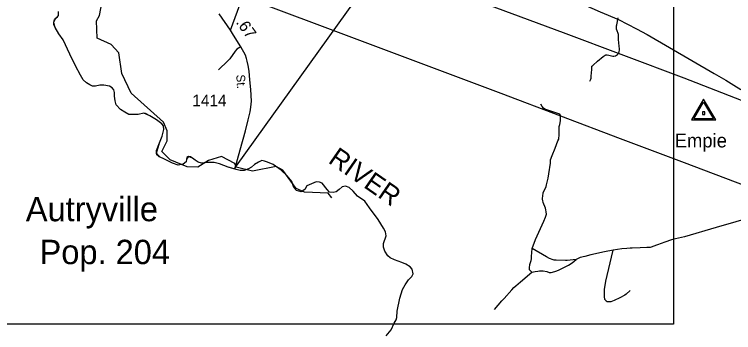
# Model space of a CAD drawing. Extents: x 2093524 to 2270757, y 289120 to 570408.
# Drawn here: x 2105108 to 2112932, y 449270 to 452733 of the extents above; entities that cross this region are included whole.
import ezdxf

# ---------------------------------------------------------------- set-up
doc = ezdxf.new("R2010")
doc.units = 0
for name, color, linetype in [('Exist Boundary Political City Limit New', 7, 'Continuous'), ('Exist Boundary Political CountyLine', 7, 'Continuous'), ('Exist Civil Demographics City Label', 7, 'Continuous'), ('Exist Hydrographic Misc Water Feature', 7, 'Continuous'), ('Exist Hydrographic River Shore Label', 7, 'Continuous'), ('Exist Railroad Mainline', 7, 'Continuous'), ('Exist Road Non-System Type 51', 7, 'Continuous'), ('Exist Road Primary NC Attributed', 7, 'Continuous'), ('Exist Road Secondary Mileage Hundredths English Label', 7, 'Continuous'), ('Exist Road Secondary Type 51 Attributed', 7, 'Continuous'), ('Exist Road Secondary Type 51 Label', 7, 'Continuous'), ('Exist Road Secondary Type 51 Number Label', 7, 'Continuous'), ('Exist Survey Geodetic Marker CELL', 7, 'Continuous'), ('Exist Survey Geodetic Marker Label', 7, 'Continuous'), ('Exist Utilities Telephone Line', 7, 'Continuous'), ('Map Preparation Boundary City Limit Buffer Line', 7, 'Continuous'), ('Map Preparation Inset Cut Line', 7, 'Continuous')]:
    doc.layers.add(name, color=color, linetype=linetype)

msp = doc.modelspace()

# ---------------------------------------------------------------- linework, layer by layer
at = {"layer": 'Exist Boundary Political City Limit New'}
msp.add_lwpolyline([(2109110.2, 453299.6), (2107520.5, 451083.8), (2107500, 451050.9), (2107432.2, 451072.2), (2107339.8, 451105.3), (2107281.8, 451121.8), (2107197.5, 451120.2), (2107144.8, 451113.6), (2107108.2, 451123.5), (2107073.8, 451146.6), (2107045.5, 451169.8), (2107022.5, 451183), (2107001, 451187.9), (2106984.5, 451176.3), (2106979.5, 451156.5), (2106976.2, 451130.1), (2106944.8, 451103.6), (2106890.2, 451092.1), (2106829, 451113.6), (2106741.5, 451158.2), (2106687, 451181.3), (2106659, 451204.4), (2106655.5, 451224.3), (2106655.5, 451250.7), (2106685.2, 451335), (2106716.8, 451407.7), (2106735, 451482.1), (2106730, 451518.4), (2106710.2, 451543.2), (2106654, 451584.6), (2106583, 451629.2), (2106535, 451654), (2106515.2, 451657.3), (2106455.8, 451642.4), (2106351.5, 451644.1), (2106308.8, 451667.2), (2106260.8, 451698.6), (2106216, 451749.8), (2106203, 451791.1), (2106196.2, 451844), (2106198, 451882), (2106191.2, 451911.8), (2106171.5, 451933.2), (2106141.8, 451951.4), (2106080.8, 451963), (2106036, 451961.3), (2105991.5, 451953.1), (2105956.8, 451953.1), (2105928.8, 451968), (2105894, 451989.4), (2105856, 452020.8), (2105826.2, 452072.1), (2105771.8, 452171.2), (2105710.5, 452298.5), (2105639.5, 452457.2), (2105591.5, 452521.6), (2105552, 452589.4), (2105535.5, 452624.1), (2105535.5, 452648.8), (2105543.8, 452672), (2105560.2, 452690.2), (2105576.8, 452706.7), (2105588.2, 452721.6), (2105588.2, 452764.5)], dxfattribs=at)
at = {"layer": 'Exist Boundary Political CountyLine'}
for points in [[(2108673, 450855.8), (2108640, 450826), (2108607, 450802.8), (2108577.2, 450794.6), (2108536, 450799.6), (2108511, 450827.7), (2108455, 450895.4), (2108425.2, 450907), (2108390.5, 450910.3), (2108288, 450867.3), (2108266.5, 450829.3), (2108227, 450802.8), (2108177.2, 450817.7), (2108149.2, 450850.8), (2108124.5, 450913.6), (2108075, 450976.4), (2108010.5, 451037.5), (2107921.2, 451098.7), (2107861.8, 451125.1), (2107827, 451136.7), (2107799, 451141.7), (2107762.8, 451125.1), (2107719.8, 451100.3), (2107686.8, 451072.2), (2107655.2, 451050.8), (2107605.8, 451032.6), (2107562.8, 451032.6), (2107521.5, 451044.2), (2107432.2, 451072.2), (2107339.8, 451105.3), (2107281.8, 451121.8), (2107197.5, 451120.2), (2107144.8, 451113.6), (2107108.2, 451123.5), (2107073.8, 451146.6), (2107045.5, 451169.8), (2107001, 451187.9), (2106979.5, 451156.5), (2106976.2, 451130.1), (2106944.8, 451103.6), (2106890.2, 451092.1), (2106829, 451113.6), (2106741.5, 451158.2), (2106687, 451181.3), (2106655.5, 451224.3), (2106685.2, 451335), (2106716.8, 451407.7), (2106735, 451482.1), (2106730, 451518.4), (2106710.2, 451543.2), (2106654, 451584.6), (2106583, 451629.2), (2106515.2, 451657.3), (2106455.8, 451642.4), (2106351.5, 451644.1), (2106308.8, 451667.2), (2106260.8, 451698.6), (2106216, 451749.8), (2106203, 451791.1), (2106196.2, 451844), (2106198, 451882), (2106191.2, 451911.8), (2106171.5, 451933.2), (2106141.8, 451951.4), (2106080.8, 451963), (2106036, 451961.3), (2105991.5, 451953.1), (2105956.8, 451953.1), (2105928.5, 451968), (2105894, 451989.4), (2105856, 452020.8), (2105826.2, 452072.1), (2105771.8, 452171.2), (2105710.5, 452298.5), (2105639.5, 452457.2), (2105591.5, 452521.6), (2105552, 452589.4), (2105535.5, 452648.8), (2105560.2, 452690.2), (2105588.2, 452721.6), (2105588.2, 452764.5)], [(2109153.8, 449234.5), (2109206.8, 449302.2), (2109239.8, 449371.7), (2109261.2, 449408), (2109267.8, 449436.1), (2109271.2, 449505.5), (2109299.2, 449644.3), (2109330.8, 449740.2), (2109358.8, 449789.8), (2109396.8, 449846), (2109431.5, 449880.7), (2109446.2, 449910.4), (2109436.5, 449961.7), (2109411.5, 449986.4), (2109365.2, 450016.2), (2109324, 450034.4), (2109243, 450062.5), (2109195.2, 450084), (2109170.5, 450107.1), (2109135.8, 450156.7), (2109124, 450201.3), (2109124, 450239.3), (2109152.2, 450325.2), (2109145.5, 450368.2), (2109122.5, 450407.9), (2109066.2, 450502.1), (2108972, 450629.3), (2108921, 450698.8), (2108841.5, 450753.3), (2108792, 450811.1), (2108750.8, 450847.5), (2108709.5, 450862.3), (2108673, 450855.8)]]:
    msp.add_lwpolyline(points, dxfattribs=at)
at = {"layer": 'Exist Hydrographic Misc Water Feature'}
msp.add_lwpolyline([(2108561.3, 450736.4), (2108522.3, 450788.2), (2108263.3, 450796.8), (2108172.3, 450837.9), (2108029.3, 451037.6), (2107954.3, 451078.5), (2107696.3, 451027.8), (2107521.2, 451070.8), (2107504.2, 451110.4), (2107362.3, 451185.4), (2107221.2, 451142.4), (2107104.1, 451069.2), (2106988.3, 451074.9), (2106804.1, 451150.7), (2106712.3, 451241.1), (2106770.1, 451358), (2106770.1, 451466.3), (2106728.3, 451559), (2106377.2, 451874.4), (2106276.1, 452089.6), (2106243.1, 452313.4), (2106159.3, 452406.9), (2106009.2, 452472.2), (2106000.1, 452662.7), (2106033.1, 452721.1), (2106090.2, 453031.6)], dxfattribs=at)
at = {"layer": 'Exist Railroad Mainline'}
msp.add_lwpolyline([(2107218.9, 453960.1), (2107704.2, 453778.5), (2108825.2, 453368.5), (2109959.8, 452952.3), (2111076.7, 452536.2), (2112389.6, 452040.7), (2113015.2, 451798.8)], dxfattribs=at)
at = {"layer": 'Exist Road Non-System Type 51'}
for points in [[(2107459.1, 452562.6), (2107626.2, 453017.3), (2107784.8, 453450.1), (2107879.6, 453688.2)], [(2111367.8, 452004.7), (2111378.3, 452028.4), (2111380.5, 452038.4), (2111383, 452060.4), (2111388.4, 452132.2), (2111388.6, 452144.2), (2111388.9, 452156.2), (2111391.1, 452168.2), (2111395.2, 452174.1), (2111403.3, 452179.9), (2111452.2, 452225), (2111513.2, 452273.7), (2111525.4, 452281.5), (2111533.5, 452287.3), (2111541.6, 452291.2), (2111547.6, 452293.1), (2111557.6, 452292.9), (2111575.5, 452288.5), (2111619.3, 452279.6), (2111629.3, 452279.4), (2111645.4, 452283.1), (2111659.5, 452290.8), (2111667.7, 452296.7), (2111673.8, 452302.5), (2111682, 452312.4), (2111688.3, 452330.2), (2111690.6, 452344.2), (2111690.9, 452356.2), (2111687.5, 452386.3), (2111680.9, 452460.4), (2111678, 452512.4), (2111676.3, 452526.5), (2111664.8, 452552.7), (2111659.1, 452570.8), (2111657.5, 452586.9), (2111657.7, 452600.8), (2111657.9, 452606.8), (2111660.1, 452618.8), (2111675.6, 452694.5)], [(2107569.4, 452378.4), (2107526.9, 452353.3), (2107508.5, 452333.7), (2107450.8, 452248.8), (2107428.4, 452227.3), (2107328.5, 452129.3)], [(2110741.5, 450185.2), (2110775.5, 450282.6), (2110865.5, 450482.8), (2110886.4, 450528.3), (2110895, 450560.2), (2110893.5, 450584.2), (2110889.9, 450606.3), (2110884.3, 450624.4), (2110861.5, 450686.8), (2110855.9, 450706.9), (2110854.1, 450715), (2110852.2, 450721), (2110852.5, 450733), (2110854.9, 450755), (2110861.6, 450790.8), (2110863.8, 450800.8), (2110890.8, 450850.2), (2110893, 450860.2), (2110897.4, 450880.1), (2110902, 450908), (2110912.8, 450949.8), (2110921.8, 450999.6), (2110938.1, 451115.3), (2110938.2, 451121.3), (2110940.8, 451149.2), (2110959.7, 451196.8), (2110991.3, 451278.2), (2111020.9, 451357.6), (2111029.2, 451373.4), (2111031.4, 451383.4), (2111034.1, 451417.3), (2111034.6, 451443.3), (2111034, 451511.3), (2111040.4, 451533.2), (2111047.3, 451575.1), (2111050.2, 451621), (2111048.5, 451635), (2111040.7, 451645.2), (2111030.8, 451649.4), (2111020.8, 451653.6), (2110877.8, 451702.5), (2110864, 451712.7), (2110848.4, 451729), (2110832.9, 451757.3)], [(2113169.5, 450536.5), (2112742.9, 450414), (2112396.9, 450312.5), (2112299.6, 450290.1), (2112255.3, 450279), (2112182.9, 450254.5), (2112102.3, 450226.1), (2112053.9, 450207.1), (2112045.8, 450203.2), (2112025.7, 450197.6), (2111987.7, 450196.4), (2111915.6, 450191.8), (2111827.6, 450189.6), (2111805.5, 450188), (2111771.5, 450186.7), (2111717.4, 450181.8), (2111623.1, 450165.7)], [(2110736.4, 449927.4), (2110720.7, 449941.7), (2110712.9, 449951.8), (2110711.1, 449963.9), (2110711.3, 449973.9), (2110716.1, 450011.8), (2110724.7, 450043.6), (2110728.9, 450055.5), (2110731.3, 450073.5), (2110731.8, 450097.4), (2110741.5, 450185.2)], [(2111219.1, 450065.7), (2111120.9, 450055.7), (2111102.9, 450054), (2111003, 450058), (2110981, 450058.5), (2110967, 450060.7), (2110929.4, 450077.5), (2110895.7, 450094.2), (2110741.5, 450185.2)], [(2111623.1, 450165.7), (2111526.7, 450147.6), (2111378.1, 450116.5), (2111313.8, 450099.8), (2111263.6, 450088.8), (2111219.1, 450065.7)], [(2111806.4, 449728), (2111761.6, 449688.9), (2111749.4, 449679.2), (2111694.8, 449650.2), (2111632.2, 449621.5), (2111595.9, 449606.2), (2111583.9, 449604.5), (2111567.9, 449604.8), (2111555.9, 449607), (2111546.1, 449613.2), (2111540.2, 449619.3), (2111532.4, 449631.5), (2111527, 449661.6), (2111525.9, 449703.6), (2111526.6, 449739.6), (2111540.4, 449829.3), (2111590.4, 450030.3), (2111601.6, 450090.1), (2111623.1, 450165.7)], [(2110736.4, 449927.4), (2110774.5, 449934.6), (2110802.6, 449940), (2110818.7, 449941.7), (2110836.7, 449943.4), (2110860.7, 449942.9), (2110900.5, 449934.1), (2110924.3, 449925.6), (2110936.3, 449923.4), (2110946.3, 449923.2), (2110960.4, 449926.9), (2110996.6, 449938.2), (2111026.8, 449949.6), (2111091.5, 449982.3), (2111135.9, 450005.4), (2111176.4, 450030.6), (2111219.1, 450065.7)], [(2110330.3, 449521.5), (2110410.2, 449617.9), (2110434.7, 449643.4), (2110520.6, 449737.7), (2110541.1, 449761.3), (2110563.4, 449780.8), (2110612.3, 449823.8), (2110736.4, 449927.4)]]:
    msp.add_lwpolyline(points, dxfattribs=at)
at = {"layer": 'Exist Road Primary NC Attributed'}
msp.add_lwpolyline([(2108369.2, 453970.4), (2108677.9, 453841.4), (2108992.3, 453716.5), (2109651.3, 453468.8), (2109957.1, 453356.9), (2110420.1, 453180.3), (2110927.2, 452989.7), (2111157.6, 452894.9), (2111299.8, 452838.9), (2111480.7, 452761.4), (2111678.8, 452677.4), (2111875.8, 452577.3), (2111992.1, 452512.7), (2112719.2, 452091.1), (2112845.9, 452016.4), (2112934.4, 451961.4), (2113010.9, 451916.3)], dxfattribs=at)
at = {"layer": 'Exist Road Secondary Type 51 Attributed'}
msp.add_lwpolyline([(2107504.4, 451049.5), (2107563.1, 451258.6), (2107621.2, 451465.5), (2107651.6, 451586.8), (2107673.3, 451672.4), (2107680.4, 451724.3), (2107687.6, 451788.1), (2107680.2, 451916.3), (2107670.3, 452020.4), (2107660.2, 452114.6), (2107649.4, 452176.9), (2107638.3, 452223.1), (2107632.9, 452251.2), (2107621.6, 452287.4), (2107569.4, 452378.4), (2107490, 452508), (2107459.1, 452562.6), (2107334.6, 452737.1)], dxfattribs=at)
at = {"layer": 'Exist Survey Geodetic Marker CELL'}
for points in [[(2112739.9, 451585.3), (2112605.9, 451811.3), (2112472.5, 451585.3)], [(2112714, 451597.4), (2112498.4, 451597.4), (2112605.9, 451779.5)], [(2112618.2, 451644), (2112618.2, 451672.2), (2112594, 451672.2), (2112594, 451644)]]:
    msp.add_lwpolyline(points, close=True, dxfattribs=at)
at = {"layer": 'Exist Utilities Telephone Line'}
msp.add_lwpolyline([(2105807.3, 453400.3), (2106838.7, 453144.2), (2107341.8, 453026.6), (2109094.5, 452364), (2110400.5, 451876.6), (2111696.6, 451383.3), (2112393.2, 451120.7), (2113608.1, 450659.9), (2115178.2, 450071.7), (2116383.7, 449621.6), (2117759.4, 449110.5)], dxfattribs=at)
at = {"layer": 'Map Preparation Boundary City Limit Buffer Line'}
msp.add_lwpolyline([(2109110.2, 453299.6), (2107520.5, 451083.8), (2107500, 451050.9), (2107432.2, 451072.2), (2107339.8, 451105.3), (2107281.8, 451121.8), (2107197.5, 451120.2), (2107144.8, 451113.6), (2107108.2, 451123.5), (2107073.8, 451146.6), (2107045.5, 451169.8), (2107022.5, 451183), (2107001, 451187.9), (2106984.5, 451176.3), (2106979.5, 451156.5), (2106976.2, 451130.1), (2106944.8, 451103.6), (2106890.2, 451092.1), (2106829, 451113.6), (2106741.5, 451158.2), (2106687, 451181.3), (2106659, 451204.4), (2106655.5, 451224.3), (2106655.5, 451250.7), (2106685.2, 451335), (2106716.8, 451407.7), (2106735, 451482.1), (2106730, 451518.4), (2106710.2, 451543.2), (2106654, 451584.6), (2106583, 451629.2), (2106535, 451654), (2106515.2, 451657.3), (2106455.8, 451642.4), (2106351.5, 451644.1), (2106308.8, 451667.2), (2106260.8, 451698.6), (2106216, 451749.8), (2106203, 451791.1), (2106196.2, 451844), (2106198, 451882), (2106191.2, 451911.8), (2106171.5, 451933.2), (2106141.8, 451951.4), (2106080.8, 451963), (2106036, 451961.3), (2105991.5, 451953.1), (2105956.8, 451953.1), (2105928.8, 451968), (2105894, 451989.4), (2105856, 452020.8), (2105826.2, 452072.1), (2105771.8, 452171.2), (2105710.5, 452298.5), (2105639.5, 452457.2), (2105591.5, 452521.6), (2105552, 452589.4), (2105535.5, 452624.1), (2105535.5, 452648.8), (2105543.8, 452672), (2105560.2, 452690.2), (2105576.8, 452706.7), (2105588.2, 452721.6), (2105588.2, 452764.5)], dxfattribs=at)
at = {"layer": 'Map Preparation Inset Cut Line'}
msp.add_lwpolyline([(2104234.3, 457682.7), (2112277, 457682.7), (2112277, 449362.4), (2104234.3, 449362.4)], close=True, dxfattribs=at)

# ---------------------------------------------------------------- texts
at = {"layer": 'Exist Civil Demographics City Label'}
for s, p in [('Autryville', (2105232.2, 450482.3)), ('Pop. 204', (2105381.7, 450015.3))]:
    msp.add_text(s, height=265, dxfattribs=at).set_placement(p)
at = {"layer": 'Exist Hydrographic River Shore Label'}
msp.add_text('RIVER', height=210, rotation=325.24059, dxfattribs=at).set_placement((2108510.9, 451125.9))
at = {"layer": 'Exist Road Secondary Mileage Hundredths English Label'}
msp.add_text('.67', height=125, rotation=305.44623, dxfattribs=at).set_placement((2107513.1, 452644.4))
at = {"layer": 'Exist Road Secondary Type 51 Label'}
msp.add_text('St.', height=95, rotation=273.30423, dxfattribs=at).set_placement((2107521.5, 452076.2))
at = {"layer": 'Exist Road Secondary Type 51 Number Label'}
msp.add_text('1414', height=125, dxfattribs=at).set_placement((2107043.2, 451733.5))
at = {"layer": 'Exist Survey Geodetic Marker Label'}
msp.add_text('Empie', height=150, dxfattribs=at).set_placement((2112290.5, 451285.3))

doc.saveas('drawing.dxf')
